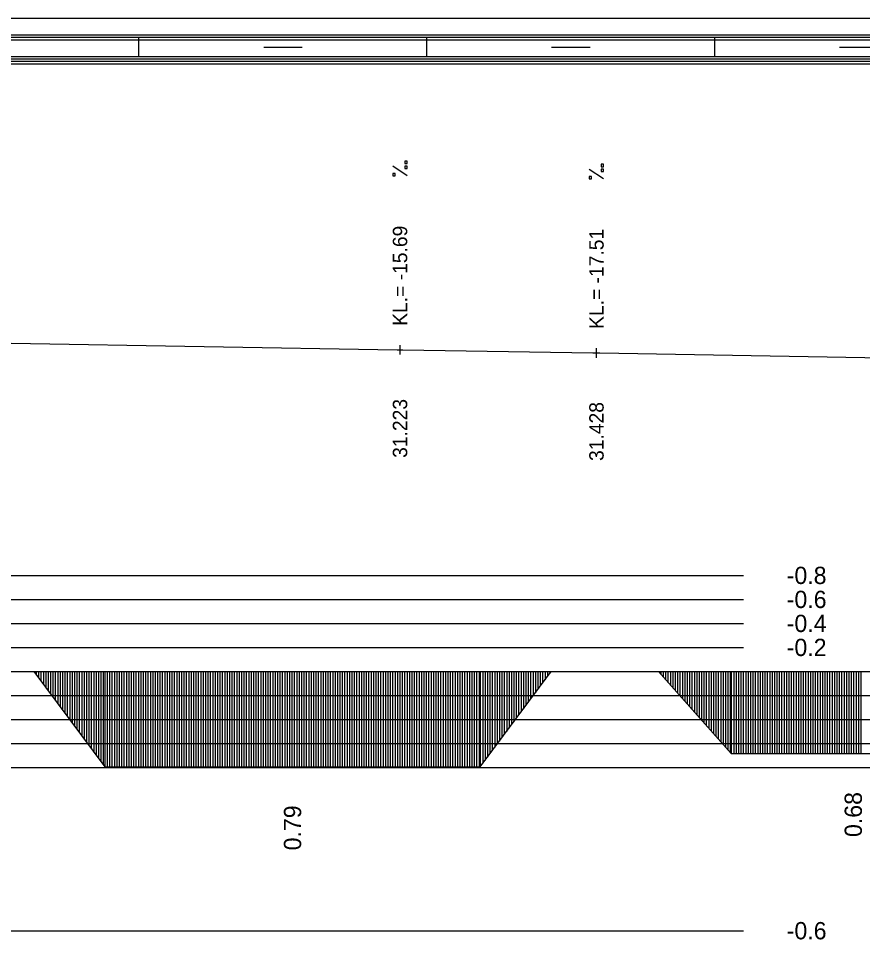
# Model space of a CAD drawing. Extents: x 2 to 10148, y 0 to 380.
# Drawn here: x 3382.4 to 3470.4, y 284.1 to 380 of the extents above; entities that cross this region are included whole.
import ezdxf

# ---------------------------------------------------------------- set-up
doc = ezdxf.new("R2010")
doc.units = 0
for name, color, linetype in [('NIVELETA_CARA', 7, 'Continuous'), ('NIVELETA_TEXT', 7, 'Continuous'), ('RAM', 7, 'Continuous'), ('ZRYCHL_CARA_C', 7, 'Continuous'), ('ZRYCHL_RASTR', 7, 'Continuous'), ('ZRYCHL_TEXT', 7, 'Continuous')]:
    doc.layers.add(name, color=color, linetype=linetype)

msp = doc.modelspace()

# ---------------------------------------------------------------- linework, layer by layer
at = {"layer": 'NIVELETA_CARA'}
for p, q in [((3381.685, 346.18), (3421.916, 345.492)), ((3421.916, 345.492), (3422.201, 345.487)), ((3422.201, 344.987), (3422.201, 345.987)), ((3422.201, 345.487), (3422.485, 345.483)), ((3422.485, 345.483), (3442.309, 345.171)), ((3442.672, 344.666), (3442.672, 345.666)), ((3442.309, 345.171), (3442.672, 345.166)), ((3442.672, 345.166), (3443.035, 345.159)), ((3443.035, 345.159), (3474.774, 344.604))]:
    msp.add_line(p, q, dxfattribs=at)
at = {"layer": 'NIVELETA_TEXT'}
for p, q in [((3422.947, 363.614), (3421.453, 364.605)), ((3422.948, 365.13), (3422.701, 365.13)), ((3422.701, 365.13), (3422.701, 364.887)), ((3422.701, 364.887), (3422.706, 364.883)), ((3422.701, 364.883), (3422.948, 364.883)), ((3422.948, 364.619), (3422.701, 364.619)), ((3422.701, 364.619), (3422.701, 364.376)), ((3422.948, 364.883), (3422.948, 365.13)), ((3422.948, 364.371), (3422.948, 364.619)), ((3443.42, 364.809), (3443.172, 364.809)), ((3443.172, 364.809), (3443.172, 364.566)), ((3443.172, 364.566), (3443.177, 364.562)), ((3443.172, 364.562), (3443.42, 364.562)), ((3443.42, 364.562), (3443.42, 364.809)), ((3421.701, 363.862), (3421.453, 363.862)), ((3421.453, 363.862), (3421.453, 363.619)), ((3421.453, 363.619), (3421.458, 363.614)), ((3421.453, 363.614), (3421.701, 363.614)), ((3421.701, 363.614), (3421.701, 363.862)), ((3422.701, 364.376), (3422.706, 364.371)), ((3422.701, 364.371), (3422.948, 364.371)), ((3443.419, 363.293), (3441.925, 364.284)), ((3443.42, 364.298), (3443.172, 364.298)), ((3443.172, 364.298), (3443.172, 364.055)), ((3443.172, 364.055), (3443.177, 364.05)), ((3443.172, 364.05), (3443.42, 364.05)), ((3443.42, 364.05), (3443.42, 364.298)), ((3442.172, 363.541), (3441.925, 363.541)), ((3441.925, 363.541), (3441.925, 363.298)), ((3441.925, 363.298), (3441.93, 363.293)), ((3441.925, 363.293), (3442.172, 363.293)), ((3442.172, 363.293), (3442.172, 363.541))]:
    msp.add_line(p, q, dxfattribs=at)
at = {"layer": 'RAM'}
for p, q in [((4045.764, 380), (3155.54, 380)), ((4045.764, 378.25), (3155.54, 378.25)), ((4045.764, 378), (3155.54, 378)), ((3395, 376), (3395, 378)), ((3425, 376), (3425, 378)), ((3455, 376), (3455, 378)), ((4045.764, 377.75), (3155.54, 377.75)), ((3408, 377), (3412, 377)), ((3438, 377), (3442, 377)), ((3468, 377), (3472, 377)), ((4045.764, 376), (3155.54, 376)), ((4045.764, 375.75), (3155.54, 375.75)), ((4045.764, 375.5), (3155.54, 375.5)), ((4045.764, 375.25), (3155.54, 375.25))]:
    msp.add_line(p, q, dxfattribs=at)
at = {"layer": 'ZRYCHL_CARA_C'}
for p, q in [((3155.54, 312), (4045.764, 312)), ((3384.033, 312), (3391.433, 302.064)), ((3384.283, 312), (3384.283, 311.664)), ((3384.533, 312), (3384.533, 311.329)), ((3384.783, 312), (3384.783, 310.993)), ((3385.033, 312), (3385.033, 310.657)), ((3385.283, 312), (3385.283, 310.322)), ((3385.533, 312), (3385.533, 309.986)), ((3385.783, 312), (3385.783, 309.65)), ((3386.033, 312), (3386.033, 309.315)), ((3386.283, 312), (3386.283, 308.979)), ((3386.533, 312), (3386.533, 308.643)), ((3386.783, 312), (3386.783, 308.308)), ((3387.033, 312), (3387.033, 307.972)), ((3387.283, 312), (3387.283, 307.636)), ((3387.533, 312), (3387.533, 307.301)), ((3387.783, 312), (3387.783, 306.965)), ((3388.033, 312), (3388.033, 306.629)), ((3388.283, 312), (3388.283, 306.294)), ((3388.533, 312), (3388.533, 305.958)), ((3388.783, 312), (3388.783, 305.622)), ((3389.033, 312), (3389.033, 305.287)), ((3389.283, 312), (3389.283, 304.951)), ((3389.533, 312), (3389.533, 304.615)), ((3389.783, 312), (3389.783, 304.28)), ((3390.033, 312), (3390.033, 303.944)), ((3390.283, 312), (3390.283, 303.608)), ((3390.533, 312), (3390.533, 303.273)), ((3390.783, 312), (3390.783, 302.937)), ((3391.033, 312), (3391.033, 302.601)), ((3391.283, 312), (3391.283, 302.266)), ((3391.433, 312), (3391.433, 302.064)), ((3391.683, 312), (3391.683, 302.064)), ((3391.933, 312), (3391.933, 302.064)), ((3392.183, 312), (3392.183, 302.064)), ((3392.433, 312), (3392.433, 302.064)), ((3392.683, 312), (3392.683, 302.064)), ((3392.933, 312), (3392.933, 302.064)), ((3393.183, 312), (3393.183, 302.064)), ((3393.433, 312), (3393.433, 302.064)), ((3393.683, 312), (3393.683, 302.064)), ((3393.933, 312), (3393.933, 302.064)), ((3394.183, 312), (3394.183, 302.064)), ((3394.433, 312), (3394.433, 302.064)), ((3394.683, 312), (3394.683, 302.064)), ((3394.933, 312), (3394.933, 302.064)), ((3395.183, 312), (3395.183, 302.064)), ((3395.433, 312), (3395.433, 302.064)), ((3395.683, 312), (3395.683, 302.064)), ((3395.933, 312), (3395.933, 302.064)), ((3396.183, 312), (3396.183, 302.064)), ((3396.433, 312), (3396.433, 302.064)), ((3396.683, 312), (3396.683, 302.064)), ((3396.933, 312), (3396.933, 302.064)), ((3397.183, 312), (3397.183, 302.064)), ((3397.433, 312), (3397.433, 302.064)), ((3397.683, 312), (3397.683, 302.064)), ((3397.933, 312), (3397.933, 302.064)), ((3398.183, 312), (3398.183, 302.064)), ((3398.433, 312), (3398.433, 302.064)), ((3398.683, 312), (3398.683, 302.064)), ((3398.933, 312), (3398.933, 302.064)), ((3399.183, 312), (3399.183, 302.064)), ((3399.433, 312), (3399.433, 302.064)), ((3399.683, 312), (3399.683, 302.064)), ((3399.933, 312), (3399.933, 302.064)), ((3400.183, 312), (3400.183, 302.064)), ((3400.433, 312), (3400.433, 302.064)), ((3400.683, 312), (3400.683, 302.064)), ((3400.933, 312), (3400.933, 302.064)), ((3401.183, 312), (3401.183, 302.064)), ((3401.433, 312), (3401.433, 302.064)), ((3401.683, 312), (3401.683, 302.064)), ((3401.933, 312), (3401.933, 302.064)), ((3402.183, 312), (3402.183, 302.064)), ((3402.433, 312), (3402.433, 302.064)), ((3402.683, 312), (3402.683, 302.064)), ((3402.933, 312), (3402.933, 302.064)), ((3403.183, 312), (3403.183, 302.064)), ((3403.433, 312), (3403.433, 302.064)), ((3403.683, 312), (3403.683, 302.064)), ((3403.933, 312), (3403.933, 302.064)), ((3404.183, 312), (3404.183, 302.064)), ((3404.433, 312), (3404.433, 302.064)), ((3404.683, 312), (3404.683, 302.064)), ((3404.933, 312), (3404.933, 302.064)), ((3405.183, 312), (3405.183, 302.064)), ((3405.433, 312), (3405.433, 302.064)), ((3405.683, 312), (3405.683, 302.064)), ((3405.933, 312), (3405.933, 302.064)), ((3406.183, 312), (3406.183, 302.064)), ((3406.433, 312), (3406.433, 302.064)), ((3406.683, 312), (3406.683, 302.064)), ((3406.933, 312), (3406.933, 302.064)), ((3407.183, 312), (3407.183, 302.064)), ((3407.433, 312), (3407.433, 302.064)), ((3407.683, 312), (3407.683, 302.064)), ((3407.933, 312), (3407.933, 302.064)), ((3408.183, 312), (3408.183, 302.064)), ((3408.433, 312), (3408.433, 302.064)), ((3408.683, 312), (3408.683, 302.064)), ((3408.933, 312), (3408.933, 302.064)), ((3409.183, 312), (3409.183, 302.064)), ((3409.433, 312), (3409.433, 302.064)), ((3409.683, 312), (3409.683, 302.064)), ((3409.933, 312), (3409.933, 302.064)), ((3410.183, 312), (3410.183, 302.064)), ((3410.433, 312), (3410.433, 302.064)), ((3410.683, 312), (3410.683, 302.064)), ((3410.933, 312), (3410.933, 302.064)), ((3411.183, 312), (3411.183, 302.064)), ((3411.433, 312), (3411.433, 302.064)), ((3411.683, 312), (3411.683, 302.064)), ((3411.933, 312), (3411.933, 302.064)), ((3412.183, 312), (3412.183, 302.064)), ((3412.433, 312), (3412.433, 302.064)), ((3412.683, 312), (3412.683, 302.064)), ((3412.933, 312), (3412.933, 302.064)), ((3413.183, 312), (3413.183, 302.064)), ((3413.433, 312), (3413.433, 302.064)), ((3413.683, 312), (3413.683, 302.064)), ((3413.933, 312), (3413.933, 302.064)), ((3414.183, 312), (3414.183, 302.064)), ((3414.433, 312), (3414.433, 302.064)), ((3414.683, 312), (3414.683, 302.064)), ((3414.933, 312), (3414.933, 302.064)), ((3415.183, 312), (3415.183, 302.064)), ((3415.433, 312), (3415.433, 302.064)), ((3415.683, 312), (3415.683, 302.064)), ((3415.933, 312), (3415.933, 302.064)), ((3416.183, 312), (3416.183, 302.064)), ((3416.433, 312), (3416.433, 302.064)), ((3416.683, 312), (3416.683, 302.064)), ((3416.933, 312), (3416.933, 302.064)), ((3417.183, 312), (3417.183, 302.064)), ((3417.433, 312), (3417.433, 302.064)), ((3417.683, 312), (3417.683, 302.064)), ((3417.933, 312), (3417.933, 302.064)), ((3418.183, 312), (3418.183, 302.064)), ((3418.433, 312), (3418.433, 302.064)), ((3418.683, 312), (3418.683, 302.064)), ((3418.933, 312), (3418.933, 302.064)), ((3419.183, 312), (3419.183, 302.064)), ((3419.433, 312), (3419.433, 302.064)), ((3419.683, 312), (3419.683, 302.064)), ((3419.933, 312), (3419.933, 302.064)), ((3420.183, 312), (3420.183, 302.064)), ((3420.433, 312), (3420.433, 302.064)), ((3420.683, 312), (3420.683, 302.064)), ((3420.933, 312), (3420.933, 302.064)), ((3421.183, 312), (3421.183, 302.064)), ((3421.433, 312), (3421.433, 302.064)), ((3421.683, 312), (3421.683, 302.064)), ((3421.933, 312), (3421.933, 302.064)), ((3422.183, 312), (3422.183, 302.064)), ((3422.433, 312), (3422.433, 302.064)), ((3422.683, 312), (3422.683, 302.064)), ((3422.933, 312), (3422.933, 302.064)), ((3423.183, 312), (3423.183, 302.064)), ((3423.433, 312), (3423.433, 302.064)), ((3423.683, 312), (3423.683, 302.064)), ((3423.933, 312), (3423.933, 302.064)), ((3424.183, 312), (3424.183, 302.064)), ((3424.433, 312), (3424.433, 302.064)), ((3424.683, 312), (3424.683, 302.064)), ((3424.933, 312), (3424.933, 302.064)), ((3425.183, 312), (3425.183, 302.064)), ((3425.433, 312), (3425.433, 302.064)), ((3425.683, 312), (3425.683, 302.064)), ((3425.933, 312), (3425.933, 302.064)), ((3426.183, 312), (3426.183, 302.064)), ((3426.433, 312), (3426.433, 302.064)), ((3426.683, 312), (3426.683, 302.064)), ((3426.933, 312), (3426.933, 302.064)), ((3427.183, 312), (3427.183, 302.064)), ((3427.433, 312), (3427.433, 302.064)), ((3427.683, 312), (3427.683, 302.064)), ((3427.933, 312), (3427.933, 302.064)), ((3428.183, 312), (3428.183, 302.064)), ((3428.433, 312), (3428.433, 302.064)), ((3428.683, 312), (3428.683, 302.064)), ((3428.933, 312), (3428.933, 302.064)), ((3429.183, 312), (3429.183, 302.064)), ((3429.433, 312), (3429.433, 302.064)), ((3429.683, 312), (3429.683, 302.064)), ((3429.933, 312), (3429.933, 302.064)), ((3430.183, 312), (3430.183, 302.064)), ((3430.433, 312), (3430.433, 302.064)), ((3430.565, 312), (3430.565, 302.064)), ((3430.565, 302.064), (3437.965, 312)), ((3430.815, 312), (3430.815, 302.4)), ((3431.065, 312), (3431.065, 302.736)), ((3431.315, 312), (3431.315, 303.071)), ((3431.565, 312), (3431.565, 303.407)), ((3431.815, 312), (3431.815, 303.743)), ((3432.065, 312), (3432.065, 304.078)), ((3432.315, 312), (3432.315, 304.414)), ((3432.565, 312), (3432.565, 304.75)), ((3432.815, 312), (3432.815, 305.085)), ((3433.065, 312), (3433.065, 305.421)), ((3433.315, 312), (3433.315, 305.757)), ((3433.565, 312), (3433.565, 306.092)), ((3433.815, 312), (3433.815, 306.428)), ((3434.065, 312), (3434.065, 306.764)), ((3434.315, 312), (3434.315, 307.099)), ((3434.565, 312), (3434.565, 307.435)), ((3434.815, 312), (3434.815, 307.771)), ((3435.065, 312), (3435.065, 308.106)), ((3435.315, 312), (3435.315, 308.442)), ((3435.565, 312), (3435.565, 308.778)), ((3435.815, 312), (3435.815, 309.113)), ((3436.065, 312), (3436.065, 309.449)), ((3436.315, 312), (3436.315, 309.785)), ((3436.565, 312), (3436.565, 310.12)), ((3436.815, 312), (3436.815, 310.456)), ((3437.065, 312), (3437.065, 310.792)), ((3437.315, 312), (3437.315, 311.127)), ((3437.565, 312), (3437.565, 311.463)), ((3437.815, 312), (3437.815, 311.799)), ((3449.121, 312), (3456.721, 303.454)), ((3449.371, 312), (3449.371, 311.719)), ((3449.621, 312), (3449.621, 311.438)), ((3449.871, 312), (3449.871, 311.157)), ((3450.121, 312), (3450.121, 310.876)), ((3450.371, 312), (3450.371, 310.594)), ((3450.621, 312), (3450.621, 310.313)), ((3450.871, 312), (3450.871, 310.032)), ((3451.121, 312), (3451.121, 309.751)), ((3451.371, 312), (3451.371, 309.47)), ((3451.621, 312), (3451.621, 309.189)), ((3451.871, 312), (3451.871, 308.908)), ((3452.121, 312), (3452.121, 308.627)), ((3452.371, 312), (3452.371, 308.346)), ((3452.621, 312), (3452.621, 308.064)), ((3452.871, 312), (3452.871, 307.783)), ((3453.121, 312), (3453.121, 307.502)), ((3453.371, 312), (3453.371, 307.221)), ((3453.621, 312), (3453.621, 306.94)), ((3453.871, 312), (3453.871, 306.659)), ((3454.121, 312), (3454.121, 306.378)), ((3454.371, 312), (3454.371, 306.097)), ((3454.621, 312), (3454.621, 305.816)), ((3454.871, 312), (3454.871, 305.534)), ((3455.121, 312), (3455.121, 305.253)), ((3455.371, 312), (3455.371, 304.972)), ((3455.621, 312), (3455.621, 304.691)), ((3455.871, 312), (3455.871, 304.41)), ((3456.121, 312), (3456.121, 304.129)), ((3456.371, 312), (3456.371, 303.848)), ((3456.621, 312), (3456.621, 303.567)), ((3456.721, 312), (3456.721, 303.454)), ((3456.971, 312), (3456.971, 303.454)), ((3457.221, 312), (3457.221, 303.454)), ((3457.471, 312), (3457.471, 303.454)), ((3457.721, 312), (3457.721, 303.454)), ((3457.971, 312), (3457.971, 303.454)), ((3458.221, 312), (3458.221, 303.454)), ((3458.471, 312), (3458.471, 303.454)), ((3458.721, 312), (3458.721, 303.454)), ((3458.971, 312), (3458.971, 303.454)), ((3459.221, 312), (3459.221, 303.454)), ((3459.471, 312), (3459.471, 303.454)), ((3459.721, 312), (3459.721, 303.454)), ((3459.971, 312), (3459.971, 303.454)), ((3460.221, 312), (3460.221, 303.454)), ((3460.471, 312), (3460.471, 303.454)), ((3460.721, 312), (3460.721, 303.454)), ((3460.971, 312), (3460.971, 303.454)), ((3461.221, 312), (3461.221, 303.454)), ((3461.471, 312), (3461.471, 303.454)), ((3461.721, 312), (3461.721, 303.454)), ((3461.971, 312), (3461.971, 303.454)), ((3462.221, 312), (3462.221, 303.454)), ((3462.471, 312), (3462.471, 303.454)), ((3462.721, 312), (3462.721, 303.454)), ((3462.971, 312), (3462.971, 303.454)), ((3463.221, 312), (3463.221, 303.454)), ((3463.471, 312), (3463.471, 303.454)), ((3463.721, 312), (3463.721, 303.454)), ((3463.971, 312), (3463.971, 303.454)), ((3464.221, 312), (3464.221, 303.454)), ((3464.471, 312), (3464.471, 303.454)), ((3464.721, 312), (3464.721, 303.454)), ((3464.971, 312), (3464.971, 303.454)), ((3465.221, 312), (3465.221, 303.454)), ((3465.471, 312), (3465.471, 303.454)), ((3465.721, 312), (3465.721, 303.454)), ((3465.971, 312), (3465.971, 303.454)), ((3466.221, 312), (3466.221, 303.454)), ((3466.471, 312), (3466.471, 303.454)), ((3466.721, 312), (3466.721, 303.454)), ((3466.971, 312), (3466.971, 303.454)), ((3467.221, 312), (3467.221, 303.454)), ((3467.471, 312), (3467.471, 303.454)), ((3467.721, 312), (3467.721, 303.454)), ((3467.971, 312), (3467.971, 303.454)), ((3468.221, 312), (3468.221, 303.454)), ((3468.471, 312), (3468.471, 303.454)), ((3468.721, 312), (3468.721, 303.454)), ((3468.971, 312), (3468.971, 303.454)), ((3469.221, 312), (3469.221, 303.454)), ((3469.471, 312), (3469.471, 303.454)), ((3469.721, 312), (3469.721, 303.454)), ((3469.971, 312), (3469.971, 303.454)), ((3470.221, 312), (3470.221, 303.454)), ((3456.721, 303.454), (3482.144, 303.454)), ((3391.433, 302.064), (3430.565, 302.064))]:
    msp.add_line(p, q, dxfattribs=at)
at = {"layer": 'ZRYCHL_RASTR'}
for p, q in [((3262, 322), (3458, 322)), ((3262, 319.5), (3458, 319.5)), ((3262, 317), (3458, 317)), ((3262, 314.5), (3458, 314.5)), ((3262, 309.5), (3458, 309.5)), ((3458, 309.5), (3668, 309.5)), ((3262, 307), (3458, 307)), ((3458, 307), (3668, 307)), ((3262, 304.5), (3458, 304.5)), ((3458, 304.5), (3668, 304.5)), ((3262, 302), (3458, 302)), ((3458, 302), (3668, 302)), ((3262, 285), (3458, 285))]:
    msp.add_line(p, q, dxfattribs=at)

# ---------------------------------------------------------------- texts
at = {"layer": 'NIVELETA_TEXT'}
for s, p in [('KL.= -15.69', (3422.951, 347.987)), ('KL.= -17.51', (3443.422, 347.666)), ('31.223', (3422.951, 334.237)), ('31.428', (3443.422, 333.916))]:
    msp.add_text(s, height=1.5, rotation=90, dxfattribs=at).set_placement(p)
at = {"layer": 'ZRYCHL_TEXT'}
for s, p in [('-0.8', (3462.5, 321.1)), ('-0.6', (3462.5, 318.6)), ('-0.4', (3462.5, 316.1)), ('-0.2', (3462.5, 313.6)), ('-0.6', (3462.5, 284.1))]:
    msp.add_text(s, height=1.8, dxfattribs=at).set_placement(p)
for s, p in [('0.68', (3470.333, 294.754)), ('0.79', (3411.899, 293.364))]:
    msp.add_text(s, height=1.8, rotation=90, dxfattribs=at).set_placement(p)

doc.saveas('drawing.dxf')
